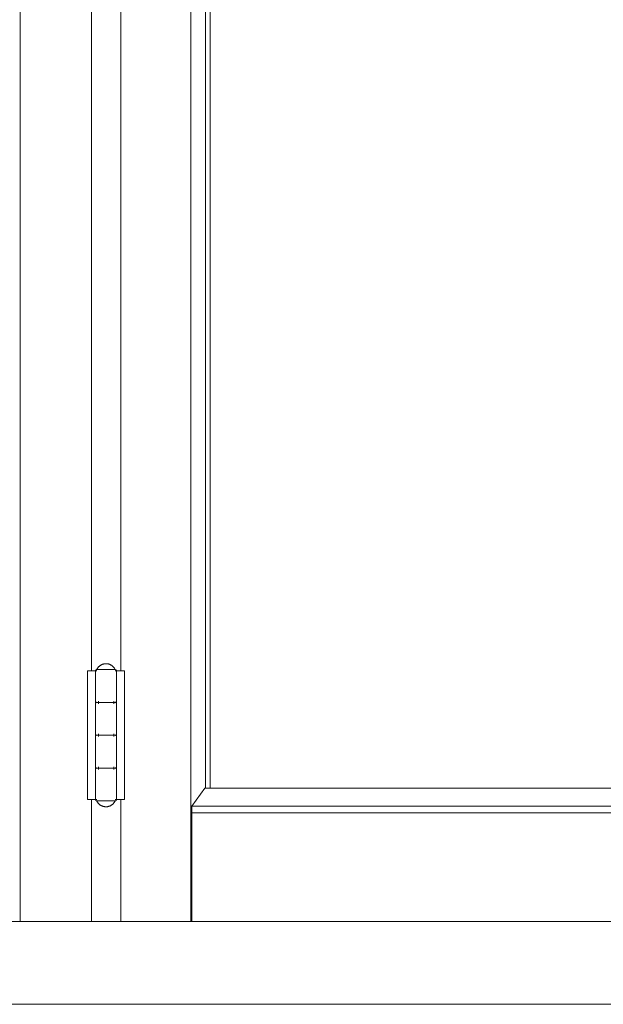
# Model space of a CAD drawing. Header units: inches. Extents: x 424 to 2043, y -237 to 445.
# Tile 749 of 965: x 872.313 to 872.758, y 212.097 to 212.847. Entities that reach past the tile are written whole.
import ezdxf

# ---------------------------------------------------------------- set-up
doc = ezdxf.new("R2010")
doc.units = ezdxf.units.IN
doc.header["$MEASUREMENT"] = 0
doc.layers.add('A-DOOR', color=31, linetype='Continuous', lineweight=9)

# ---------------------------------------------------------------- blocks, each defined once
blk = doc.blocks.new('5-panel_Bi-fold_external_door_10806 - Type 1-239875-Section 1')
at = {"layer": 'A-DOOR'}
for p, q in [((-104.57272, -2.937), (-104.57272, -0.19843)), ((-104.44285, -0.19885), (-104.44285, -2.937)), ((-104.4316, -0.27426), (-104.4316, -2.83524)), ((-104.42802, -0.27426), (-104.42802, -2.83524)), ((-104.51851, -2.74604), (-104.51851, -1.786)), ((-104.49612, -1.786), (-104.49612, -2.74604)), ((-104.52136, -2.74604), (-104.51713, -2.74604)), ((-104.52136, -2.84404), (-104.52136, -2.74604)), ((-104.51713, -2.74604), (-104.51541, -2.74604)), ((-104.51541, -2.74604), (-104.51541, -2.76904)), ((-104.51541, -2.74604), (-104.5144, -2.74604)), ((-104.51541, -2.84404), (-104.51541, -2.74604)), ((-104.50747, -2.74504), (-104.5135, -2.74504)), ((-104.50138, -2.74504), (-104.50747, -2.74504)), ((-104.50036, -2.74604), (-104.49964, -2.74604)), ((-104.49942, -2.74604), (-104.49762, -2.74604)), ((-104.49942, -2.74604), (-104.49942, -2.84404)), ((-104.49941, -2.76904), (-104.49941, -2.74604)), ((-104.49762, -2.74604), (-104.49331, -2.74604)), ((-104.49331, -2.74604), (-104.49331, -2.84404)), ((-104.51541, -2.77104), (-104.51541, -2.79404)), ((-104.51319, -2.77104), (-104.51319, -2.76904)), ((-104.50747, -2.77004), (-104.50735, -2.77004)), ((-104.50735, -2.77004), (-104.50747, -2.77004)), ((-104.50154, -2.76904), (-104.50154, -2.77104)), ((-104.49941, -2.79404), (-104.49941, -2.77104)), ((-104.51541, -2.79604), (-104.51541, -2.81904)), ((-104.51319, -2.79604), (-104.51319, -2.79404)), ((-104.50747, -2.79504), (-104.50735, -2.79504)), ((-104.50735, -2.79504), (-104.50747, -2.79504)), ((-104.50154, -2.79404), (-104.50154, -2.79604)), ((-104.49941, -2.81904), (-104.49941, -2.79604)), ((-104.51319, -2.82104), (-104.51319, -2.81904)), ((-104.50154, -2.81904), (-104.50154, -2.82104)), ((-104.51541, -2.82104), (-104.51541, -2.84404)), ((-104.50747, -2.82004), (-104.50735, -2.82004)), ((-104.50735, -2.82004), (-104.50747, -2.82004)), ((-104.49941, -2.84404), (-104.49941, -2.82104)), ((-104.44208, -2.84909), (-104.4322, -2.83524)), ((-104.4322, -2.83524), (-103.86171, -2.83524)), ((-104.51713, -2.84404), (-104.52136, -2.84404)), ((-104.51851, -2.937), (-104.51851, -2.84404)), ((-104.51541, -2.84404), (-104.51713, -2.84404)), ((-104.5144, -2.84404), (-104.51541, -2.84404)), ((-104.5135, -2.84504), (-104.50747, -2.84504)), ((-104.50747, -2.84504), (-104.50138, -2.84504)), ((-104.49964, -2.84404), (-104.50036, -2.84404)), ((-104.49762, -2.84404), (-104.49942, -2.84404)), ((-104.49331, -2.84404), (-104.49762, -2.84404)), ((-104.49612, -2.84404), (-104.49612, -2.937)), ((-104.44214, -2.85406), (-104.44208, -2.84909)), ((-104.44208, -2.84909), (-103.86171, -2.84909)), ((-104.44214, -2.937), (-104.44214, -2.85406)), ((-104.44214, -2.85406), (-103.86171, -2.85406)), ((-107.16882, -2.937), (-102.25701, -2.937)), ((-107.16882, -3), (-102.25701, -3))]:
    blk.add_line(p, q, dxfattribs=at)
at = {"layer": 'A-DOOR', "flags": 128}
for points in [[(-104.51441, -2.74504), (-104.51428, -2.74476), (-104.51413, -2.74449), (-104.51398, -2.74422), (-104.51381, -2.74396), (-104.51364, -2.74371), (-104.51345, -2.74347), (-104.51326, -2.74323), (-104.51305, -2.743), (-104.51284, -2.74278), (-104.51261, -2.74257), (-104.51238, -2.74236), (-104.51214, -2.74217), (-104.5119, -2.74198), (-104.51164, -2.74181), (-104.51138, -2.74164), (-104.51112, -2.74149), (-104.51085, -2.74135), (-104.51057, -2.74122), (-104.51028, -2.7411), (-104.51, -2.74099), (-104.5097, -2.74089), (-104.50941, -2.7408), (-104.50911, -2.74073), (-104.50881, -2.74067), (-104.5085, -2.74062), (-104.5082, -2.74058), (-104.50789, -2.74055), (-104.50759, -2.74054), (-104.50741, -2.74054)], [(-104.50741, -2.74054), (-104.5071, -2.74055), (-104.5068, -2.74056), (-104.50649, -2.74059), (-104.50618, -2.74064), (-104.50588, -2.74069), (-104.50558, -2.74076), (-104.50528, -2.74084), (-104.50499, -2.74093), (-104.5047, -2.74103), (-104.50441, -2.74115), (-104.50413, -2.74127), (-104.50386, -2.74141), (-104.50359, -2.74156), (-104.50332, -2.74171), (-104.50307, -2.74188), (-104.50282, -2.74206), (-104.50257, -2.74225), (-104.50234, -2.74245), (-104.50211, -2.74266), (-104.50189, -2.74287), (-104.50168, -2.7431), (-104.50148, -2.74333), (-104.50129, -2.74357), (-104.50111, -2.74382), (-104.50094, -2.74408), (-104.50077, -2.74434), (-104.50062, -2.74461), (-104.50048, -2.74488), (-104.50041, -2.74504)], [(-104.51541, -2.74604), (-104.51541, -2.746), (-104.51541, -2.74596), (-104.5154, -2.74592), (-104.5154, -2.74588), (-104.51539, -2.74584), (-104.51538, -2.7458), (-104.51537, -2.74576), (-104.51536, -2.74572), (-104.51535, -2.74569), (-104.51533, -2.74565), (-104.51532, -2.74561), (-104.5153, -2.74558), (-104.51528, -2.74554), (-104.51526, -2.74551), (-104.51524, -2.74547), (-104.51521, -2.74544), (-104.51519, -2.74541), (-104.51516, -2.74538), (-104.51514, -2.74535), (-104.51511, -2.74532), (-104.51508, -2.74529), (-104.51505, -2.74527), (-104.51502, -2.74524), (-104.51498, -2.74522), (-104.51495, -2.7452), (-104.51492, -2.74518), (-104.51488, -2.74516), (-104.51485, -2.74514), (-104.51481, -2.74512), (-104.51477, -2.74511), (-104.51474, -2.74509), (-104.5147, -2.74508), (-104.51466, -2.74507), (-104.51462, -2.74506), (-104.51458, -2.74505), (-104.51454, -2.74505), (-104.5145, -2.74504), (-104.51446, -2.74504), (-104.51442, -2.74504), (-104.51441, -2.74504)], [(-104.50747, -2.74504), (-104.50775, -2.74504), (-104.50803, -2.74504), (-104.50831, -2.74504), (-104.50859, -2.74504), (-104.50886, -2.74504), (-104.50913, -2.74504), (-104.5094, -2.74504), (-104.50967, -2.74504), (-104.50993, -2.74504), (-104.51019, -2.74504), (-104.51045, -2.74504), (-104.5107, -2.74504), (-104.51094, -2.74504), (-104.51118, -2.74504), (-104.51141, -2.74504), (-104.51164, -2.74504), (-104.51186, -2.74504), (-104.51207, -2.74504), (-104.51228, -2.74504), (-104.51247, -2.74504), (-104.51266, -2.74504), (-104.51284, -2.74504), (-104.51302, -2.74504), (-104.51318, -2.74504), (-104.51333, -2.74504), (-104.51348, -2.74504), (-104.51361, -2.74504), (-104.51374, -2.74504), (-104.51385, -2.74504), (-104.51396, -2.74504), (-104.51405, -2.74504), (-104.51413, -2.74504), (-104.51421, -2.74504), (-104.51427, -2.74504), (-104.51432, -2.74504), (-104.51436, -2.74504), (-104.51439, -2.74504), (-104.5144, -2.74504), (-104.51441, -2.74504)], [(-104.51441, -2.74504), (-104.51441, -2.74504), (-104.51439, -2.74504), (-104.51436, -2.74504), (-104.51432, -2.74504), (-104.51427, -2.74504), (-104.51421, -2.74504), (-104.51414, -2.74504), (-104.51406, -2.74504), (-104.51396, -2.74504), (-104.51386, -2.74504), (-104.51374, -2.74504), (-104.51362, -2.74504), (-104.51349, -2.74504), (-104.51334, -2.74504), (-104.51319, -2.74504), (-104.51303, -2.74504), (-104.51285, -2.74504)], [(-104.50041, -2.74504), (-104.50042, -2.74504), (-104.50043, -2.74504), (-104.50046, -2.74504), (-104.5005, -2.74504), (-104.50055, -2.74504), (-104.50061, -2.74504), (-104.50068, -2.74504), (-104.50077, -2.74504), (-104.50086, -2.74504), (-104.50096, -2.74504), (-104.50108, -2.74504), (-104.5012, -2.74504), (-104.50134, -2.74504), (-104.50148, -2.74504), (-104.50163, -2.74504), (-104.5018, -2.74504), (-104.50197, -2.74504), (-104.50215, -2.74504), (-104.50234, -2.74504), (-104.50253, -2.74504), (-104.50274, -2.74504), (-104.50295, -2.74504), (-104.50317, -2.74504), (-104.5034, -2.74504), (-104.50363, -2.74504), (-104.50387, -2.74504), (-104.50411, -2.74504), (-104.50436, -2.74504), (-104.50462, -2.74504), (-104.50487, -2.74504), (-104.50514, -2.74504), (-104.5054, -2.74504), (-104.50567, -2.74504), (-104.50595, -2.74504), (-104.50622, -2.74504), (-104.5065, -2.74504), (-104.50678, -2.74504), (-104.50706, -2.74504), (-104.50734, -2.74504), (-104.50747, -2.74504)], [(-104.50198, -2.74504), (-104.5018, -2.74504), (-104.50164, -2.74504), (-104.50149, -2.74504), (-104.50134, -2.74504), (-104.50121, -2.74504), (-104.50108, -2.74504), (-104.50097, -2.74504), (-104.50086, -2.74504), (-104.50077, -2.74504), (-104.50069, -2.74504), (-104.50061, -2.74504), (-104.50055, -2.74504), (-104.5005, -2.74504), (-104.50046, -2.74504), (-104.50043, -2.74504), (-104.50042, -2.74504), (-104.50041, -2.74504)], [(-104.50041, -2.74504), (-104.50037, -2.74504), (-104.50033, -2.74504), (-104.50029, -2.74505), (-104.50025, -2.74505), (-104.50021, -2.74506), (-104.50017, -2.74507), (-104.50013, -2.74508), (-104.5001, -2.74509), (-104.50006, -2.7451), (-104.50002, -2.74512), (-104.49998, -2.74513), (-104.49995, -2.74515), (-104.49991, -2.74517), (-104.49988, -2.74519), (-104.49985, -2.74521), (-104.49981, -2.74524), (-104.49978, -2.74526), (-104.49975, -2.74529), (-104.49972, -2.74531), (-104.49969, -2.74534), (-104.49967, -2.74537), (-104.49964, -2.7454), (-104.49962, -2.74543), (-104.49959, -2.74547), (-104.49957, -2.7455), (-104.49955, -2.74553), (-104.49953, -2.74557), (-104.49951, -2.7456), (-104.49949, -2.74564), (-104.49948, -2.74568), (-104.49946, -2.74571), (-104.49945, -2.74575), (-104.49944, -2.74579), (-104.49943, -2.74583), (-104.49943, -2.74587), (-104.49942, -2.74591), (-104.49941, -2.74595), (-104.49941, -2.74599), (-104.49941, -2.74603), (-104.49941, -2.74604)], [(-104.51441, -2.77004), (-104.51445, -2.77004), (-104.51449, -2.77004), (-104.51453, -2.77003), (-104.51457, -2.77003), (-104.51461, -2.77002), (-104.51465, -2.77001), (-104.51469, -2.77), (-104.51473, -2.76999), (-104.51476, -2.76997), (-104.5148, -2.76996), (-104.51484, -2.76994), (-104.51487, -2.76993), (-104.51491, -2.76991), (-104.51494, -2.76989), (-104.51498, -2.76986), (-104.51501, -2.76984), (-104.51504, -2.76982), (-104.51507, -2.76979), (-104.5151, -2.76976), (-104.51513, -2.76974), (-104.51516, -2.76971), (-104.51518, -2.76968), (-104.51521, -2.76964), (-104.51523, -2.76961), (-104.51525, -2.76958), (-104.51527, -2.76955), (-104.51529, -2.76951), (-104.51531, -2.76947), (-104.51533, -2.76944), (-104.51534, -2.7694), (-104.51536, -2.76936), (-104.51537, -2.76933), (-104.51538, -2.76929), (-104.51539, -2.76925), (-104.5154, -2.76921), (-104.5154, -2.76917), (-104.51541, -2.76913), (-104.51541, -2.76909), (-104.51541, -2.76905), (-104.51541, -2.76904)], [(-104.51541, -2.77104), (-104.51541, -2.771), (-104.51541, -2.77096), (-104.5154, -2.77092), (-104.5154, -2.77088), (-104.51539, -2.77084), (-104.51538, -2.7708), (-104.51537, -2.77076), (-104.51536, -2.77072), (-104.51535, -2.77069), (-104.51533, -2.77065), (-104.51532, -2.77061), (-104.5153, -2.77058), (-104.51528, -2.77054), (-104.51526, -2.77051), (-104.51524, -2.77047), (-104.51521, -2.77044), (-104.51519, -2.77041), (-104.51516, -2.77038), (-104.51514, -2.77035), (-104.51511, -2.77032), (-104.51508, -2.77029), (-104.51505, -2.77027), (-104.51502, -2.77024), (-104.51498, -2.77022), (-104.51495, -2.7702), (-104.51492, -2.77018), (-104.51488, -2.77016), (-104.51485, -2.77014), (-104.51481, -2.77012), (-104.51477, -2.77011), (-104.51474, -2.77009), (-104.5147, -2.77008), (-104.51466, -2.77007), (-104.51462, -2.77006), (-104.51458, -2.77005), (-104.51454, -2.77005), (-104.5145, -2.77004), (-104.51446, -2.77004), (-104.51442, -2.77004), (-104.51441, -2.77004)], [(-104.50735, -2.77004), (-104.50763, -2.77004), (-104.50791, -2.77004), (-104.50819, -2.77004), (-104.50846, -2.77004), (-104.50874, -2.77004), (-104.50901, -2.77004), (-104.50929, -2.77004), (-104.50955, -2.77004), (-104.50982, -2.77004), (-104.51008, -2.77004), (-104.51034, -2.77004), (-104.51059, -2.77004), (-104.51084, -2.77004), (-104.51108, -2.77004), (-104.51131, -2.77004), (-104.51154, -2.77004), (-104.51176, -2.77004), (-104.51198, -2.77004), (-104.51219, -2.77004), (-104.51239, -2.77004), (-104.51258, -2.77004), (-104.51277, -2.77004), (-104.51294, -2.77004), (-104.51311, -2.77004), (-104.51327, -2.77004), (-104.51342, -2.77004), (-104.51356, -2.77004), (-104.51368, -2.77004), (-104.5138, -2.77004), (-104.51391, -2.77004), (-104.51401, -2.77004), (-104.5141, -2.77004), (-104.51418, -2.77004), (-104.51424, -2.77004), (-104.5143, -2.77004), (-104.51434, -2.77004), (-104.51438, -2.77004), (-104.5144, -2.77004), (-104.51441, -2.77004)], [(-104.51441, -2.77004), (-104.51441, -2.77004), (-104.51439, -2.77004), (-104.51436, -2.77004), (-104.51432, -2.77004), (-104.51427, -2.77004), (-104.51421, -2.77004), (-104.51414, -2.77004), (-104.51406, -2.77004), (-104.51396, -2.77004), (-104.51386, -2.77004), (-104.51374, -2.77004), (-104.51362, -2.77004), (-104.51349, -2.77004), (-104.51334, -2.77004), (-104.51319, -2.77004), (-104.51303, -2.77004), (-104.51285, -2.77004), (-104.51267, -2.77004), (-104.51248, -2.77004), (-104.51229, -2.77004), (-104.51208, -2.77004), (-104.51187, -2.77004), (-104.51165, -2.77004), (-104.51143, -2.77004), (-104.51119, -2.77004), (-104.51095, -2.77004), (-104.51071, -2.77004), (-104.51046, -2.77004), (-104.51021, -2.77004), (-104.50995, -2.77004), (-104.50968, -2.77004), (-104.50942, -2.77004), (-104.50915, -2.77004), (-104.50888, -2.77004), (-104.5086, -2.77004), (-104.50832, -2.77004), (-104.50805, -2.77004), (-104.50777, -2.77004), (-104.50749, -2.77004), (-104.50747, -2.77004)], [(-104.50747, -2.77004), (-104.50775, -2.77004), (-104.50803, -2.77004), (-104.50831, -2.77004), (-104.50859, -2.77004), (-104.50886, -2.77004), (-104.50913, -2.77004), (-104.5094, -2.77004), (-104.50967, -2.77004), (-104.50993, -2.77004), (-104.51019, -2.77004), (-104.51045, -2.77004), (-104.5107, -2.77004), (-104.51094, -2.77004), (-104.51118, -2.77004), (-104.51141, -2.77004), (-104.51164, -2.77004), (-104.51186, -2.77004), (-104.51207, -2.77004), (-104.51228, -2.77004), (-104.51247, -2.77004), (-104.51266, -2.77004), (-104.51284, -2.77004), (-104.51302, -2.77004), (-104.51318, -2.77004), (-104.51333, -2.77004), (-104.51348, -2.77004), (-104.51361, -2.77004), (-104.51374, -2.77004), (-104.51385, -2.77004), (-104.51396, -2.77004), (-104.51405, -2.77004), (-104.51413, -2.77004), (-104.51421, -2.77004), (-104.51427, -2.77004), (-104.51432, -2.77004), (-104.51436, -2.77004), (-104.51439, -2.77004), (-104.5144, -2.77004), (-104.51441, -2.77004)], [(-104.51441, -2.77004), (-104.51441, -2.77004), (-104.51439, -2.77004), (-104.51436, -2.77004), (-104.51432, -2.77004), (-104.51427, -2.77004), (-104.51421, -2.77004), (-104.51414, -2.77004), (-104.51406, -2.77004), (-104.51396, -2.77004), (-104.51386, -2.77004), (-104.51374, -2.77004), (-104.51362, -2.77004), (-104.51349, -2.77004), (-104.51334, -2.77004), (-104.51319, -2.77004), (-104.51303, -2.77004), (-104.51285, -2.77004), (-104.51267, -2.77004), (-104.51248, -2.77004), (-104.51229, -2.77004), (-104.51208, -2.77004), (-104.51187, -2.77004), (-104.51165, -2.77004), (-104.51143, -2.77004), (-104.51119, -2.77004), (-104.51095, -2.77004), (-104.51071, -2.77004), (-104.51046, -2.77004), (-104.51021, -2.77004), (-104.50995, -2.77004), (-104.50968, -2.77004), (-104.50942, -2.77004), (-104.50915, -2.77004), (-104.50888, -2.77004), (-104.5086, -2.77004), (-104.50832, -2.77004), (-104.50805, -2.77004), (-104.50777, -2.77004), (-104.50749, -2.77004), (-104.50735, -2.77004)], [(-104.50747, -2.77004), (-104.50719, -2.77004), (-104.50691, -2.77004), (-104.50663, -2.77004), (-104.50636, -2.77004), (-104.50608, -2.77004), (-104.50581, -2.77004), (-104.50554, -2.77004), (-104.50527, -2.77004), (-104.505, -2.77004), (-104.50474, -2.77004), (-104.50449, -2.77004), (-104.50423, -2.77004), (-104.50399, -2.77004), (-104.50374, -2.77004), (-104.50351, -2.77004), (-104.50328, -2.77004), (-104.50306, -2.77004), (-104.50284, -2.77004), (-104.50263, -2.77004), (-104.50243, -2.77004), (-104.50224, -2.77004), (-104.50206, -2.77004), (-104.50188, -2.77004), (-104.50171, -2.77004), (-104.50155, -2.77004), (-104.50141, -2.77004), (-104.50127, -2.77004), (-104.50114, -2.77004), (-104.50102, -2.77004), (-104.50091, -2.77004), (-104.50081, -2.77004), (-104.50072, -2.77004), (-104.50065, -2.77004), (-104.50058, -2.77004), (-104.50052, -2.77004), (-104.50048, -2.77004), (-104.50045, -2.77004), (-104.50042, -2.77004), (-104.50041, -2.77004)], [(-104.50041, -2.77004), (-104.50042, -2.77004), (-104.50043, -2.77004), (-104.50046, -2.77004), (-104.5005, -2.77004), (-104.50055, -2.77004), (-104.50061, -2.77004), (-104.50068, -2.77004), (-104.50077, -2.77004), (-104.50086, -2.77004), (-104.50096, -2.77004), (-104.50108, -2.77004), (-104.5012, -2.77004), (-104.50134, -2.77004), (-104.50148, -2.77004), (-104.50163, -2.77004), (-104.5018, -2.77004), (-104.50197, -2.77004), (-104.50215, -2.77004), (-104.50234, -2.77004), (-104.50253, -2.77004), (-104.50274, -2.77004), (-104.50295, -2.77004), (-104.50317, -2.77004), (-104.5034, -2.77004), (-104.50363, -2.77004), (-104.50387, -2.77004), (-104.50411, -2.77004), (-104.50436, -2.77004), (-104.50462, -2.77004), (-104.50487, -2.77004), (-104.50514, -2.77004), (-104.5054, -2.77004), (-104.50567, -2.77004), (-104.50595, -2.77004), (-104.50622, -2.77004), (-104.5065, -2.77004), (-104.50678, -2.77004), (-104.50706, -2.77004), (-104.50734, -2.77004), (-104.50747, -2.77004)], [(-104.50041, -2.77004), (-104.50042, -2.77004), (-104.50043, -2.77004), (-104.50046, -2.77004), (-104.5005, -2.77004), (-104.50055, -2.77004), (-104.50061, -2.77004), (-104.50068, -2.77004), (-104.50077, -2.77004), (-104.50086, -2.77004), (-104.50096, -2.77004), (-104.50108, -2.77004), (-104.5012, -2.77004), (-104.50134, -2.77004), (-104.50148, -2.77004), (-104.50163, -2.77004), (-104.5018, -2.77004), (-104.50197, -2.77004), (-104.50215, -2.77004), (-104.50234, -2.77004), (-104.50253, -2.77004), (-104.50274, -2.77004), (-104.50295, -2.77004), (-104.50317, -2.77004), (-104.5034, -2.77004), (-104.50363, -2.77004), (-104.50387, -2.77004), (-104.50411, -2.77004), (-104.50436, -2.77004), (-104.50462, -2.77004), (-104.50487, -2.77004), (-104.50514, -2.77004), (-104.5054, -2.77004), (-104.50567, -2.77004), (-104.50595, -2.77004), (-104.50622, -2.77004), (-104.5065, -2.77004), (-104.50678, -2.77004), (-104.50706, -2.77004), (-104.50734, -2.77004), (-104.50735, -2.77004)], [(-104.50735, -2.77004), (-104.50707, -2.77004), (-104.50679, -2.77004), (-104.50651, -2.77004), (-104.50623, -2.77004), (-104.50596, -2.77004), (-104.50569, -2.77004), (-104.50542, -2.77004), (-104.50515, -2.77004), (-104.50489, -2.77004), (-104.50463, -2.77004), (-104.50437, -2.77004), (-104.50412, -2.77004), (-104.50388, -2.77004), (-104.50364, -2.77004), (-104.50341, -2.77004), (-104.50318, -2.77004), (-104.50296, -2.77004), (-104.50275, -2.77004), (-104.50254, -2.77004), (-104.50235, -2.77004), (-104.50216, -2.77004), (-104.50198, -2.77004), (-104.5018, -2.77004), (-104.50164, -2.77004), (-104.50149, -2.77004), (-104.50134, -2.77004), (-104.50121, -2.77004), (-104.50108, -2.77004), (-104.50097, -2.77004), (-104.50086, -2.77004), (-104.50077, -2.77004), (-104.50069, -2.77004), (-104.50061, -2.77004), (-104.50055, -2.77004), (-104.5005, -2.77004), (-104.50046, -2.77004), (-104.50043, -2.77004), (-104.50042, -2.77004), (-104.50041, -2.77004)], [(-104.49941, -2.76904), (-104.49941, -2.76908), (-104.49941, -2.76912), (-104.49942, -2.76916), (-104.49942, -2.7692), (-104.49943, -2.76924), (-104.49944, -2.76928), (-104.49945, -2.76932), (-104.49946, -2.76935), (-104.49947, -2.76939), (-104.49949, -2.76943), (-104.49951, -2.76947), (-104.49952, -2.7695), (-104.49954, -2.76954), (-104.49956, -2.76957), (-104.49959, -2.7696), (-104.49961, -2.76964), (-104.49963, -2.76967), (-104.49966, -2.7697), (-104.49969, -2.76973), (-104.49971, -2.76976), (-104.49974, -2.76978), (-104.49977, -2.76981), (-104.4998, -2.76983), (-104.49984, -2.76986), (-104.49987, -2.76988), (-104.4999, -2.7699), (-104.49994, -2.76992), (-104.49997, -2.76994), (-104.50001, -2.76996), (-104.50005, -2.76997), (-104.50009, -2.76998), (-104.50012, -2.77), (-104.50016, -2.77001), (-104.5002, -2.77002), (-104.50024, -2.77002), (-104.50028, -2.77003), (-104.50032, -2.77003), (-104.50036, -2.77004), (-104.5004, -2.77004), (-104.50041, -2.77004)], [(-104.50041, -2.77004), (-104.50037, -2.77004), (-104.50033, -2.77004), (-104.50029, -2.77005), (-104.50025, -2.77005), (-104.50021, -2.77006), (-104.50017, -2.77007), (-104.50013, -2.77008), (-104.5001, -2.77009), (-104.50006, -2.7701), (-104.50002, -2.77012), (-104.49998, -2.77013), (-104.49995, -2.77015), (-104.49991, -2.77017), (-104.49988, -2.77019), (-104.49985, -2.77021), (-104.49981, -2.77024), (-104.49978, -2.77026), (-104.49975, -2.77029), (-104.49972, -2.77031), (-104.49969, -2.77034), (-104.49967, -2.77037), (-104.49964, -2.7704), (-104.49962, -2.77043), (-104.49959, -2.77047), (-104.49957, -2.7705), (-104.49955, -2.77053), (-104.49953, -2.77057), (-104.49951, -2.7706), (-104.49949, -2.77064), (-104.49948, -2.77068), (-104.49946, -2.77071), (-104.49945, -2.77075), (-104.49944, -2.77079), (-104.49943, -2.77083), (-104.49943, -2.77087), (-104.49942, -2.77091), (-104.49941, -2.77095), (-104.49941, -2.77099), (-104.49941, -2.77103), (-104.49941, -2.77104)], [(-104.51441, -2.79504), (-104.51445, -2.79504), (-104.51449, -2.79504), (-104.51453, -2.79503), (-104.51457, -2.79503), (-104.51461, -2.79502), (-104.51465, -2.79501), (-104.51469, -2.795), (-104.51473, -2.79499), (-104.51476, -2.79497), (-104.5148, -2.79496), (-104.51484, -2.79494), (-104.51487, -2.79493), (-104.51491, -2.79491), (-104.51494, -2.79489), (-104.51498, -2.79486), (-104.51501, -2.79484), (-104.51504, -2.79482), (-104.51507, -2.79479), (-104.5151, -2.79476), (-104.51513, -2.79474), (-104.51516, -2.79471), (-104.51518, -2.79468), (-104.51521, -2.79464), (-104.51523, -2.79461), (-104.51525, -2.79458), (-104.51527, -2.79455), (-104.51529, -2.79451), (-104.51531, -2.79447), (-104.51533, -2.79444), (-104.51534, -2.7944), (-104.51536, -2.79436), (-104.51537, -2.79433), (-104.51538, -2.79429), (-104.51539, -2.79425), (-104.5154, -2.79421), (-104.5154, -2.79417), (-104.51541, -2.79413), (-104.51541, -2.79409), (-104.51541, -2.79405), (-104.51541, -2.79404)], [(-104.51541, -2.79604), (-104.51541, -2.796), (-104.51541, -2.79596), (-104.5154, -2.79592), (-104.5154, -2.79588), (-104.51539, -2.79584), (-104.51538, -2.7958), (-104.51537, -2.79576), (-104.51536, -2.79572), (-104.51535, -2.79569), (-104.51533, -2.79565), (-104.51532, -2.79561), (-104.5153, -2.79558), (-104.51528, -2.79554), (-104.51526, -2.79551), (-104.51524, -2.79547), (-104.51521, -2.79544), (-104.51519, -2.79541), (-104.51516, -2.79538), (-104.51514, -2.79535), (-104.51511, -2.79532), (-104.51508, -2.79529), (-104.51505, -2.79527), (-104.51502, -2.79524), (-104.51498, -2.79522), (-104.51495, -2.7952), (-104.51492, -2.79518), (-104.51488, -2.79516), (-104.51485, -2.79514), (-104.51481, -2.79512), (-104.51477, -2.79511), (-104.51474, -2.79509), (-104.5147, -2.79508), (-104.51466, -2.79507), (-104.51462, -2.79506), (-104.51458, -2.79505), (-104.51454, -2.79505), (-104.5145, -2.79504), (-104.51446, -2.79504), (-104.51442, -2.79504), (-104.51441, -2.79504)], [(-104.50735, -2.79504), (-104.50763, -2.79504), (-104.50791, -2.79504), (-104.50819, -2.79504), (-104.50846, -2.79504), (-104.50874, -2.79504), (-104.50901, -2.79504), (-104.50929, -2.79504), (-104.50955, -2.79504), (-104.50982, -2.79504), (-104.51008, -2.79504), (-104.51034, -2.79504), (-104.51059, -2.79504), (-104.51084, -2.79504), (-104.51108, -2.79504), (-104.51131, -2.79504), (-104.51154, -2.79504), (-104.51176, -2.79504), (-104.51198, -2.79504), (-104.51219, -2.79504), (-104.51239, -2.79504), (-104.51258, -2.79504), (-104.51277, -2.79504), (-104.51294, -2.79504), (-104.51311, -2.79504), (-104.51327, -2.79504), (-104.51342, -2.79504), (-104.51356, -2.79504), (-104.51368, -2.79504), (-104.5138, -2.79504), (-104.51391, -2.79504), (-104.51401, -2.79504), (-104.5141, -2.79504), (-104.51418, -2.79504), (-104.51424, -2.79504), (-104.5143, -2.79504), (-104.51434, -2.79504), (-104.51438, -2.79504), (-104.5144, -2.79504), (-104.51441, -2.79504)], [(-104.51441, -2.79504), (-104.51441, -2.79504), (-104.51439, -2.79504), (-104.51436, -2.79504), (-104.51432, -2.79504), (-104.51427, -2.79504), (-104.51421, -2.79504), (-104.51414, -2.79504), (-104.51406, -2.79504), (-104.51396, -2.79504), (-104.51386, -2.79504), (-104.51374, -2.79504), (-104.51362, -2.79504), (-104.51349, -2.79504), (-104.51334, -2.79504), (-104.51319, -2.79504), (-104.51303, -2.79504), (-104.51285, -2.79504), (-104.51267, -2.79504), (-104.51248, -2.79504), (-104.51229, -2.79504), (-104.51208, -2.79504), (-104.51187, -2.79504), (-104.51165, -2.79504), (-104.51143, -2.79504), (-104.51119, -2.79504), (-104.51095, -2.79504), (-104.51071, -2.79504), (-104.51046, -2.79504), (-104.51021, -2.79504), (-104.50995, -2.79504), (-104.50968, -2.79504), (-104.50942, -2.79504), (-104.50915, -2.79504), (-104.50888, -2.79504), (-104.5086, -2.79504), (-104.50832, -2.79504), (-104.50805, -2.79504), (-104.50777, -2.79504), (-104.50749, -2.79504), (-104.50747, -2.79504)], [(-104.50747, -2.79504), (-104.50775, -2.79504), (-104.50803, -2.79504), (-104.50831, -2.79504), (-104.50859, -2.79504), (-104.50886, -2.79504), (-104.50913, -2.79504), (-104.5094, -2.79504), (-104.50967, -2.79504), (-104.50993, -2.79504), (-104.51019, -2.79504), (-104.51045, -2.79504), (-104.5107, -2.79504), (-104.51094, -2.79504), (-104.51118, -2.79504), (-104.51141, -2.79504), (-104.51164, -2.79504), (-104.51186, -2.79504), (-104.51207, -2.79504), (-104.51228, -2.79504), (-104.51247, -2.79504), (-104.51266, -2.79504), (-104.51284, -2.79504), (-104.51302, -2.79504), (-104.51318, -2.79504), (-104.51333, -2.79504), (-104.51348, -2.79504), (-104.51361, -2.79504), (-104.51374, -2.79504), (-104.51385, -2.79504), (-104.51396, -2.79504), (-104.51405, -2.79504), (-104.51413, -2.79504), (-104.51421, -2.79504), (-104.51427, -2.79504), (-104.51432, -2.79504), (-104.51436, -2.79504), (-104.51439, -2.79504), (-104.5144, -2.79504), (-104.51441, -2.79504)], [(-104.51441, -2.79504), (-104.51441, -2.79504), (-104.51439, -2.79504), (-104.51436, -2.79504), (-104.51432, -2.79504), (-104.51427, -2.79504), (-104.51421, -2.79504), (-104.51414, -2.79504), (-104.51406, -2.79504), (-104.51396, -2.79504), (-104.51386, -2.79504), (-104.51374, -2.79504), (-104.51362, -2.79504), (-104.51349, -2.79504), (-104.51334, -2.79504), (-104.51319, -2.79504), (-104.51303, -2.79504), (-104.51285, -2.79504), (-104.51267, -2.79504), (-104.51248, -2.79504), (-104.51229, -2.79504), (-104.51208, -2.79504), (-104.51187, -2.79504), (-104.51165, -2.79504), (-104.51143, -2.79504), (-104.51119, -2.79504), (-104.51095, -2.79504), (-104.51071, -2.79504), (-104.51046, -2.79504), (-104.51021, -2.79504), (-104.50995, -2.79504), (-104.50968, -2.79504), (-104.50942, -2.79504), (-104.50915, -2.79504), (-104.50888, -2.79504), (-104.5086, -2.79504), (-104.50832, -2.79504), (-104.50805, -2.79504), (-104.50777, -2.79504), (-104.50749, -2.79504), (-104.50735, -2.79504)], [(-104.50747, -2.79504), (-104.50719, -2.79504), (-104.50691, -2.79504), (-104.50663, -2.79504), (-104.50636, -2.79504), (-104.50608, -2.79504), (-104.50581, -2.79504), (-104.50554, -2.79504), (-104.50527, -2.79504), (-104.505, -2.79504), (-104.50474, -2.79504), (-104.50449, -2.79504), (-104.50423, -2.79504), (-104.50399, -2.79504), (-104.50374, -2.79504), (-104.50351, -2.79504), (-104.50328, -2.79504), (-104.50306, -2.79504), (-104.50284, -2.79504), (-104.50263, -2.79504), (-104.50243, -2.79504), (-104.50224, -2.79504), (-104.50206, -2.79504), (-104.50188, -2.79504), (-104.50171, -2.79504), (-104.50155, -2.79504), (-104.50141, -2.79504), (-104.50127, -2.79504), (-104.50114, -2.79504), (-104.50102, -2.79504), (-104.50091, -2.79504), (-104.50081, -2.79504), (-104.50072, -2.79504), (-104.50065, -2.79504), (-104.50058, -2.79504), (-104.50052, -2.79504), (-104.50048, -2.79504), (-104.50045, -2.79504), (-104.50042, -2.79504), (-104.50041, -2.79504)], [(-104.50041, -2.79504), (-104.50042, -2.79504), (-104.50043, -2.79504), (-104.50046, -2.79504), (-104.5005, -2.79504), (-104.50055, -2.79504), (-104.50061, -2.79504), (-104.50068, -2.79504), (-104.50077, -2.79504), (-104.50086, -2.79504), (-104.50096, -2.79504), (-104.50108, -2.79504), (-104.5012, -2.79504), (-104.50134, -2.79504), (-104.50148, -2.79504), (-104.50163, -2.79504), (-104.5018, -2.79504), (-104.50197, -2.79504), (-104.50215, -2.79504), (-104.50234, -2.79504), (-104.50253, -2.79504), (-104.50274, -2.79504), (-104.50295, -2.79504), (-104.50317, -2.79504), (-104.5034, -2.79504), (-104.50363, -2.79504), (-104.50387, -2.79504), (-104.50411, -2.79504), (-104.50436, -2.79504), (-104.50462, -2.79504), (-104.50487, -2.79504), (-104.50514, -2.79504), (-104.5054, -2.79504), (-104.50567, -2.79504), (-104.50595, -2.79504), (-104.50622, -2.79504), (-104.5065, -2.79504), (-104.50678, -2.79504), (-104.50706, -2.79504), (-104.50734, -2.79504), (-104.50747, -2.79504)], [(-104.50041, -2.79504), (-104.50042, -2.79504), (-104.50043, -2.79504), (-104.50046, -2.79504), (-104.5005, -2.79504), (-104.50055, -2.79504), (-104.50061, -2.79504), (-104.50068, -2.79504), (-104.50077, -2.79504), (-104.50086, -2.79504), (-104.50096, -2.79504), (-104.50108, -2.79504), (-104.5012, -2.79504), (-104.50134, -2.79504), (-104.50148, -2.79504), (-104.50163, -2.79504), (-104.5018, -2.79504), (-104.50197, -2.79504), (-104.50215, -2.79504), (-104.50234, -2.79504), (-104.50253, -2.79504), (-104.50274, -2.79504), (-104.50295, -2.79504), (-104.50317, -2.79504), (-104.5034, -2.79504), (-104.50363, -2.79504), (-104.50387, -2.79504), (-104.50411, -2.79504), (-104.50436, -2.79504), (-104.50462, -2.79504), (-104.50487, -2.79504), (-104.50514, -2.79504), (-104.5054, -2.79504), (-104.50567, -2.79504), (-104.50595, -2.79504), (-104.50622, -2.79504), (-104.5065, -2.79504), (-104.50678, -2.79504), (-104.50706, -2.79504), (-104.50734, -2.79504), (-104.50735, -2.79504)], [(-104.50735, -2.79504), (-104.50707, -2.79504), (-104.50679, -2.79504), (-104.50651, -2.79504), (-104.50623, -2.79504), (-104.50596, -2.79504), (-104.50569, -2.79504), (-104.50542, -2.79504), (-104.50515, -2.79504), (-104.50489, -2.79504), (-104.50463, -2.79504), (-104.50437, -2.79504), (-104.50412, -2.79504), (-104.50388, -2.79504), (-104.50364, -2.79504), (-104.50341, -2.79504), (-104.50318, -2.79504), (-104.50296, -2.79504), (-104.50275, -2.79504), (-104.50254, -2.79504), (-104.50235, -2.79504), (-104.50216, -2.79504), (-104.50198, -2.79504), (-104.5018, -2.79504), (-104.50164, -2.79504), (-104.50149, -2.79504), (-104.50134, -2.79504), (-104.50121, -2.79504), (-104.50108, -2.79504), (-104.50097, -2.79504), (-104.50086, -2.79504), (-104.50077, -2.79504), (-104.50069, -2.79504), (-104.50061, -2.79504), (-104.50055, -2.79504), (-104.5005, -2.79504), (-104.50046, -2.79504), (-104.50043, -2.79504), (-104.50042, -2.79504), (-104.50041, -2.79504)], [(-104.49941, -2.79404), (-104.49941, -2.79408), (-104.49941, -2.79412), (-104.49942, -2.79416), (-104.49942, -2.7942), (-104.49943, -2.79424), (-104.49944, -2.79428), (-104.49945, -2.79432), (-104.49946, -2.79435), (-104.49947, -2.79439), (-104.49949, -2.79443), (-104.49951, -2.79447), (-104.49952, -2.7945), (-104.49954, -2.79454), (-104.49956, -2.79457), (-104.49959, -2.7946), (-104.49961, -2.79464), (-104.49963, -2.79467), (-104.49966, -2.7947), (-104.49969, -2.79473), (-104.49971, -2.79476), (-104.49974, -2.79478), (-104.49977, -2.79481), (-104.4998, -2.79483), (-104.49984, -2.79486), (-104.49987, -2.79488), (-104.4999, -2.7949), (-104.49994, -2.79492), (-104.49997, -2.79494), (-104.50001, -2.79496), (-104.50005, -2.79497), (-104.50009, -2.79498), (-104.50012, -2.795), (-104.50016, -2.79501), (-104.5002, -2.79502), (-104.50024, -2.79502), (-104.50028, -2.79503), (-104.50032, -2.79503), (-104.50036, -2.79504), (-104.5004, -2.79504), (-104.50041, -2.79504)], [(-104.50041, -2.79504), (-104.50037, -2.79504), (-104.50033, -2.79504), (-104.50029, -2.79505), (-104.50025, -2.79505), (-104.50021, -2.79506), (-104.50017, -2.79507), (-104.50013, -2.79508), (-104.5001, -2.79509), (-104.50006, -2.7951), (-104.50002, -2.79512), (-104.49998, -2.79513), (-104.49995, -2.79515), (-104.49991, -2.79517), (-104.49988, -2.79519), (-104.49985, -2.79521), (-104.49981, -2.79524), (-104.49978, -2.79526), (-104.49975, -2.79529), (-104.49972, -2.79531), (-104.49969, -2.79534), (-104.49967, -2.79537), (-104.49964, -2.7954), (-104.49962, -2.79543), (-104.49959, -2.79547), (-104.49957, -2.7955), (-104.49955, -2.79553), (-104.49953, -2.79557), (-104.49951, -2.7956), (-104.49949, -2.79564), (-104.49948, -2.79568), (-104.49946, -2.79571), (-104.49945, -2.79575), (-104.49944, -2.79579), (-104.49943, -2.79583), (-104.49943, -2.79587), (-104.49942, -2.79591), (-104.49941, -2.79595), (-104.49941, -2.79599), (-104.49941, -2.79603), (-104.49941, -2.79604)], [(-104.51441, -2.82004), (-104.51445, -2.82004), (-104.51449, -2.82004), (-104.51453, -2.82003), (-104.51457, -2.82003), (-104.51461, -2.82002), (-104.51465, -2.82001), (-104.51469, -2.82), (-104.51473, -2.81999), (-104.51476, -2.81997), (-104.5148, -2.81996), (-104.51484, -2.81994), (-104.51487, -2.81993), (-104.51491, -2.81991), (-104.51494, -2.81989), (-104.51498, -2.81986), (-104.51501, -2.81984), (-104.51504, -2.81982), (-104.51507, -2.81979), (-104.5151, -2.81976), (-104.51513, -2.81974), (-104.51516, -2.81971), (-104.51518, -2.81968), (-104.51521, -2.81964), (-104.51523, -2.81961), (-104.51525, -2.81958), (-104.51527, -2.81955), (-104.51529, -2.81951), (-104.51531, -2.81947), (-104.51533, -2.81944), (-104.51534, -2.8194), (-104.51536, -2.81936), (-104.51537, -2.81933), (-104.51538, -2.81929), (-104.51539, -2.81925), (-104.5154, -2.81921), (-104.5154, -2.81917), (-104.51541, -2.81913), (-104.51541, -2.81909), (-104.51541, -2.81905), (-104.51541, -2.81904)], [(-104.49941, -2.81904), (-104.49941, -2.81908), (-104.49941, -2.81912), (-104.49942, -2.81916), (-104.49942, -2.8192), (-104.49943, -2.81924), (-104.49944, -2.81928), (-104.49945, -2.81932), (-104.49946, -2.81935), (-104.49947, -2.81939), (-104.49949, -2.81943), (-104.49951, -2.81947), (-104.49952, -2.8195), (-104.49954, -2.81954), (-104.49956, -2.81957), (-104.49959, -2.8196), (-104.49961, -2.81964), (-104.49963, -2.81967), (-104.49966, -2.8197), (-104.49969, -2.81973), (-104.49971, -2.81976), (-104.49974, -2.81978), (-104.49977, -2.81981), (-104.4998, -2.81983), (-104.49984, -2.81986), (-104.49987, -2.81988), (-104.4999, -2.8199), (-104.49994, -2.81992), (-104.49997, -2.81994), (-104.50001, -2.81996), (-104.50005, -2.81997), (-104.50009, -2.81998), (-104.50012, -2.82), (-104.50016, -2.82001), (-104.5002, -2.82002), (-104.50024, -2.82002), (-104.50028, -2.82003), (-104.50032, -2.82003), (-104.50036, -2.82004), (-104.5004, -2.82004), (-104.50041, -2.82004)], [(-104.51541, -2.82104), (-104.51541, -2.821), (-104.51541, -2.82096), (-104.5154, -2.82092), (-104.5154, -2.82088), (-104.51539, -2.82084), (-104.51538, -2.8208), (-104.51537, -2.82076), (-104.51536, -2.82072), (-104.51535, -2.82069), (-104.51533, -2.82065), (-104.51532, -2.82061), (-104.5153, -2.82058), (-104.51528, -2.82054), (-104.51526, -2.82051), (-104.51524, -2.82047), (-104.51521, -2.82044), (-104.51519, -2.82041), (-104.51516, -2.82038), (-104.51514, -2.82035), (-104.51511, -2.82032), (-104.51508, -2.82029), (-104.51505, -2.82027), (-104.51502, -2.82024), (-104.51498, -2.82022), (-104.51495, -2.8202), (-104.51492, -2.82018), (-104.51488, -2.82016), (-104.51485, -2.82014), (-104.51481, -2.82012), (-104.51477, -2.82011), (-104.51474, -2.82009), (-104.5147, -2.82008), (-104.51466, -2.82007), (-104.51462, -2.82006), (-104.51458, -2.82005), (-104.51454, -2.82005), (-104.5145, -2.82004), (-104.51446, -2.82004), (-104.51442, -2.82004), (-104.51441, -2.82004)], [(-104.50735, -2.82004), (-104.50763, -2.82004), (-104.50791, -2.82004), (-104.50819, -2.82004), (-104.50846, -2.82004), (-104.50874, -2.82004), (-104.50901, -2.82004), (-104.50929, -2.82004), (-104.50955, -2.82004), (-104.50982, -2.82004), (-104.51008, -2.82004), (-104.51034, -2.82004), (-104.51059, -2.82004), (-104.51084, -2.82004), (-104.51108, -2.82004), (-104.51131, -2.82004), (-104.51154, -2.82004), (-104.51176, -2.82004), (-104.51198, -2.82004), (-104.51219, -2.82004), (-104.51239, -2.82004), (-104.51258, -2.82004), (-104.51277, -2.82004), (-104.51294, -2.82004), (-104.51311, -2.82004), (-104.51327, -2.82004), (-104.51342, -2.82004), (-104.51356, -2.82004), (-104.51368, -2.82004), (-104.5138, -2.82004), (-104.51391, -2.82004), (-104.51401, -2.82004), (-104.5141, -2.82004), (-104.51418, -2.82004), (-104.51424, -2.82004), (-104.5143, -2.82004), (-104.51434, -2.82004), (-104.51438, -2.82004), (-104.5144, -2.82004), (-104.51441, -2.82004)], [(-104.51441, -2.82004), (-104.51441, -2.82004), (-104.51439, -2.82004), (-104.51436, -2.82004), (-104.51432, -2.82004), (-104.51427, -2.82004), (-104.51421, -2.82004), (-104.51414, -2.82004), (-104.51406, -2.82004), (-104.51396, -2.82004), (-104.51386, -2.82004), (-104.51374, -2.82004), (-104.51362, -2.82004), (-104.51349, -2.82004), (-104.51334, -2.82004), (-104.51319, -2.82004), (-104.51303, -2.82004), (-104.51285, -2.82004), (-104.51267, -2.82004), (-104.51248, -2.82004), (-104.51229, -2.82004), (-104.51208, -2.82004), (-104.51187, -2.82004), (-104.51165, -2.82004), (-104.51143, -2.82004), (-104.51119, -2.82004), (-104.51095, -2.82004), (-104.51071, -2.82004), (-104.51046, -2.82004), (-104.51021, -2.82004), (-104.50995, -2.82004), (-104.50968, -2.82004), (-104.50942, -2.82004), (-104.50915, -2.82004), (-104.50888, -2.82004), (-104.5086, -2.82004), (-104.50832, -2.82004), (-104.50805, -2.82004), (-104.50777, -2.82004), (-104.50749, -2.82004), (-104.50747, -2.82004)], [(-104.50747, -2.82004), (-104.50775, -2.82004), (-104.50803, -2.82004), (-104.50831, -2.82004), (-104.50859, -2.82004), (-104.50886, -2.82004), (-104.50913, -2.82004), (-104.5094, -2.82004), (-104.50967, -2.82004), (-104.50993, -2.82004), (-104.51019, -2.82004), (-104.51045, -2.82004), (-104.5107, -2.82004), (-104.51094, -2.82004), (-104.51118, -2.82004), (-104.51141, -2.82004), (-104.51164, -2.82004), (-104.51186, -2.82004), (-104.51207, -2.82004), (-104.51228, -2.82004), (-104.51247, -2.82004), (-104.51266, -2.82004), (-104.51284, -2.82004), (-104.51302, -2.82004), (-104.51318, -2.82004), (-104.51333, -2.82004), (-104.51348, -2.82004), (-104.51361, -2.82004), (-104.51374, -2.82004), (-104.51385, -2.82004), (-104.51396, -2.82004), (-104.51405, -2.82004), (-104.51413, -2.82004), (-104.51421, -2.82004), (-104.51427, -2.82004), (-104.51432, -2.82004), (-104.51436, -2.82004), (-104.51439, -2.82004), (-104.5144, -2.82004), (-104.51441, -2.82004)], [(-104.51441, -2.82004), (-104.51441, -2.82004), (-104.51439, -2.82004), (-104.51436, -2.82004), (-104.51432, -2.82004), (-104.51427, -2.82004), (-104.51421, -2.82004), (-104.51414, -2.82004), (-104.51406, -2.82004), (-104.51396, -2.82004), (-104.51386, -2.82004), (-104.51374, -2.82004), (-104.51362, -2.82004), (-104.51349, -2.82004), (-104.51334, -2.82004), (-104.51319, -2.82004), (-104.51303, -2.82004), (-104.51285, -2.82004), (-104.51267, -2.82004), (-104.51248, -2.82004), (-104.51229, -2.82004), (-104.51208, -2.82004), (-104.51187, -2.82004), (-104.51165, -2.82004), (-104.51143, -2.82004), (-104.51119, -2.82004), (-104.51095, -2.82004), (-104.51071, -2.82004), (-104.51046, -2.82004), (-104.51021, -2.82004), (-104.50995, -2.82004), (-104.50968, -2.82004), (-104.50942, -2.82004), (-104.50915, -2.82004), (-104.50888, -2.82004), (-104.5086, -2.82004), (-104.50832, -2.82004), (-104.50805, -2.82004), (-104.50777, -2.82004), (-104.50749, -2.82004), (-104.50735, -2.82004)], [(-104.50747, -2.82004), (-104.50719, -2.82004), (-104.50691, -2.82004), (-104.50663, -2.82004), (-104.50636, -2.82004), (-104.50608, -2.82004), (-104.50581, -2.82004), (-104.50554, -2.82004), (-104.50527, -2.82004), (-104.505, -2.82004), (-104.50474, -2.82004), (-104.50449, -2.82004), (-104.50423, -2.82004), (-104.50399, -2.82004), (-104.50374, -2.82004), (-104.50351, -2.82004), (-104.50328, -2.82004), (-104.50306, -2.82004), (-104.50284, -2.82004), (-104.50263, -2.82004), (-104.50243, -2.82004), (-104.50224, -2.82004), (-104.50206, -2.82004), (-104.50188, -2.82004), (-104.50171, -2.82004), (-104.50155, -2.82004), (-104.50141, -2.82004), (-104.50127, -2.82004), (-104.50114, -2.82004), (-104.50102, -2.82004), (-104.50091, -2.82004), (-104.50081, -2.82004), (-104.50072, -2.82004), (-104.50065, -2.82004), (-104.50058, -2.82004), (-104.50052, -2.82004), (-104.50048, -2.82004), (-104.50045, -2.82004), (-104.50042, -2.82004), (-104.50041, -2.82004)], [(-104.50041, -2.82004), (-104.50042, -2.82004), (-104.50043, -2.82004), (-104.50046, -2.82004), (-104.5005, -2.82004), (-104.50055, -2.82004), (-104.50061, -2.82004), (-104.50068, -2.82004), (-104.50077, -2.82004), (-104.50086, -2.82004), (-104.50096, -2.82004), (-104.50108, -2.82004), (-104.5012, -2.82004), (-104.50134, -2.82004), (-104.50148, -2.82004), (-104.50163, -2.82004), (-104.5018, -2.82004), (-104.50197, -2.82004), (-104.50215, -2.82004), (-104.50234, -2.82004), (-104.50253, -2.82004), (-104.50274, -2.82004), (-104.50295, -2.82004), (-104.50317, -2.82004), (-104.5034, -2.82004), (-104.50363, -2.82004), (-104.50387, -2.82004), (-104.50411, -2.82004), (-104.50436, -2.82004), (-104.50462, -2.82004), (-104.50487, -2.82004), (-104.50514, -2.82004), (-104.5054, -2.82004), (-104.50567, -2.82004), (-104.50595, -2.82004), (-104.50622, -2.82004), (-104.5065, -2.82004), (-104.50678, -2.82004), (-104.50706, -2.82004), (-104.50734, -2.82004), (-104.50747, -2.82004)], [(-104.50041, -2.82004), (-104.50042, -2.82004), (-104.50043, -2.82004), (-104.50046, -2.82004), (-104.5005, -2.82004), (-104.50055, -2.82004), (-104.50061, -2.82004), (-104.50068, -2.82004), (-104.50077, -2.82004), (-104.50086, -2.82004), (-104.50096, -2.82004), (-104.50108, -2.82004), (-104.5012, -2.82004), (-104.50134, -2.82004), (-104.50148, -2.82004), (-104.50163, -2.82004), (-104.5018, -2.82004), (-104.50197, -2.82004), (-104.50215, -2.82004), (-104.50234, -2.82004), (-104.50253, -2.82004), (-104.50274, -2.82004), (-104.50295, -2.82004), (-104.50317, -2.82004), (-104.5034, -2.82004), (-104.50363, -2.82004), (-104.50387, -2.82004), (-104.50411, -2.82004), (-104.50436, -2.82004), (-104.50462, -2.82004), (-104.50487, -2.82004), (-104.50514, -2.82004), (-104.5054, -2.82004), (-104.50567, -2.82004), (-104.50595, -2.82004), (-104.50622, -2.82004), (-104.5065, -2.82004), (-104.50678, -2.82004), (-104.50706, -2.82004), (-104.50734, -2.82004), (-104.50735, -2.82004)], [(-104.50735, -2.82004), (-104.50707, -2.82004), (-104.50679, -2.82004), (-104.50651, -2.82004), (-104.50623, -2.82004), (-104.50596, -2.82004), (-104.50569, -2.82004), (-104.50542, -2.82004), (-104.50515, -2.82004), (-104.50489, -2.82004), (-104.50463, -2.82004), (-104.50437, -2.82004), (-104.50412, -2.82004), (-104.50388, -2.82004), (-104.50364, -2.82004), (-104.50341, -2.82004), (-104.50318, -2.82004), (-104.50296, -2.82004), (-104.50275, -2.82004), (-104.50254, -2.82004), (-104.50235, -2.82004), (-104.50216, -2.82004), (-104.50198, -2.82004), (-104.5018, -2.82004), (-104.50164, -2.82004), (-104.50149, -2.82004), (-104.50134, -2.82004), (-104.50121, -2.82004), (-104.50108, -2.82004), (-104.50097, -2.82004), (-104.50086, -2.82004), (-104.50077, -2.82004), (-104.50069, -2.82004), (-104.50061, -2.82004), (-104.50055, -2.82004), (-104.5005, -2.82004), (-104.50046, -2.82004), (-104.50043, -2.82004), (-104.50042, -2.82004), (-104.50041, -2.82004)], [(-104.50041, -2.82004), (-104.50037, -2.82004), (-104.50033, -2.82004), (-104.50029, -2.82005), (-104.50025, -2.82005), (-104.50021, -2.82006), (-104.50017, -2.82007), (-104.50013, -2.82008), (-104.5001, -2.82009), (-104.50006, -2.8201), (-104.50002, -2.82012), (-104.49998, -2.82013), (-104.49995, -2.82015), (-104.49991, -2.82017), (-104.49988, -2.82019), (-104.49985, -2.82021), (-104.49981, -2.82024), (-104.49978, -2.82026), (-104.49975, -2.82029), (-104.49972, -2.82031), (-104.49969, -2.82034), (-104.49967, -2.82037), (-104.49964, -2.8204), (-104.49962, -2.82043), (-104.49959, -2.82047), (-104.49957, -2.8205), (-104.49955, -2.82053), (-104.49953, -2.82057), (-104.49951, -2.8206), (-104.49949, -2.82064), (-104.49948, -2.82068), (-104.49946, -2.82071), (-104.49945, -2.82075), (-104.49944, -2.82079), (-104.49943, -2.82083), (-104.49943, -2.82087), (-104.49942, -2.82091), (-104.49941, -2.82095), (-104.49941, -2.82099), (-104.49941, -2.82103), (-104.49941, -2.82104)], [(-104.51441, -2.84504), (-104.51445, -2.84504), (-104.51449, -2.84504), (-104.51453, -2.84503), (-104.51457, -2.84503), (-104.51461, -2.84502), (-104.51465, -2.84501), (-104.51469, -2.845), (-104.51473, -2.84499), (-104.51476, -2.84497), (-104.5148, -2.84496), (-104.51484, -2.84494), (-104.51487, -2.84493), (-104.51491, -2.84491), (-104.51494, -2.84489), (-104.51498, -2.84486), (-104.51501, -2.84484), (-104.51504, -2.84482), (-104.51507, -2.84479), (-104.5151, -2.84476), (-104.51513, -2.84474), (-104.51516, -2.84471), (-104.51518, -2.84468), (-104.51521, -2.84464), (-104.51523, -2.84461), (-104.51525, -2.84458), (-104.51527, -2.84455), (-104.51529, -2.84451), (-104.51531, -2.84447), (-104.51533, -2.84444), (-104.51534, -2.8444), (-104.51536, -2.84436), (-104.51537, -2.84433), (-104.51538, -2.84429), (-104.51539, -2.84425), (-104.5154, -2.84421), (-104.5154, -2.84417), (-104.51541, -2.84413), (-104.51541, -2.84409), (-104.51541, -2.84405), (-104.51541, -2.84404)], [(-104.51294, -2.84504), (-104.51311, -2.84504), (-104.51327, -2.84504), (-104.51342, -2.84504), (-104.51356, -2.84504), (-104.51368, -2.84504), (-104.5138, -2.84504), (-104.51391, -2.84504), (-104.51401, -2.84504), (-104.5141, -2.84504), (-104.51418, -2.84504), (-104.51424, -2.84504), (-104.5143, -2.84504), (-104.51434, -2.84504), (-104.51438, -2.84504), (-104.5144, -2.84504), (-104.51441, -2.84504)], [(-104.51441, -2.84504), (-104.51441, -2.84504), (-104.51439, -2.84504), (-104.51436, -2.84504), (-104.51432, -2.84504), (-104.51427, -2.84504), (-104.51421, -2.84504), (-104.51414, -2.84504), (-104.51406, -2.84504), (-104.51396, -2.84504), (-104.51386, -2.84504), (-104.51374, -2.84504), (-104.51362, -2.84504), (-104.51349, -2.84504), (-104.51334, -2.84504), (-104.51319, -2.84504), (-104.51303, -2.84504), (-104.51285, -2.84504), (-104.51267, -2.84504), (-104.51248, -2.84504), (-104.51229, -2.84504), (-104.51208, -2.84504), (-104.51187, -2.84504), (-104.51165, -2.84504), (-104.51143, -2.84504), (-104.51119, -2.84504), (-104.51095, -2.84504), (-104.51071, -2.84504), (-104.51046, -2.84504), (-104.51021, -2.84504), (-104.50995, -2.84504), (-104.50968, -2.84504), (-104.50942, -2.84504), (-104.50915, -2.84504), (-104.50888, -2.84504), (-104.5086, -2.84504), (-104.50832, -2.84504), (-104.50805, -2.84504), (-104.50777, -2.84504), (-104.50749, -2.84504), (-104.50747, -2.84504)], [(-104.50741, -2.84954), (-104.50772, -2.84953), (-104.50803, -2.84951), (-104.50833, -2.84948), (-104.50864, -2.84944), (-104.50894, -2.84939), (-104.50924, -2.84932), (-104.50954, -2.84924), (-104.50983, -2.84915), (-104.51012, -2.84905), (-104.51041, -2.84893), (-104.51069, -2.84881), (-104.51096, -2.84867), (-104.51123, -2.84852), (-104.5115, -2.84836), (-104.51176, -2.8482), (-104.51201, -2.84802), (-104.51225, -2.84783), (-104.51248, -2.84763), (-104.51271, -2.84742), (-104.51293, -2.84721), (-104.51314, -2.84698), (-104.51334, -2.84675), (-104.51353, -2.84651), (-104.51371, -2.84626), (-104.51389, -2.846), (-104.51405, -2.84574), (-104.5142, -2.84547), (-104.51434, -2.8452), (-104.51441, -2.84504)], [(-104.50747, -2.84504), (-104.50719, -2.84504), (-104.50691, -2.84504), (-104.50663, -2.84504), (-104.50636, -2.84504), (-104.50608, -2.84504), (-104.50581, -2.84504), (-104.50554, -2.84504), (-104.50527, -2.84504), (-104.505, -2.84504), (-104.50474, -2.84504), (-104.50449, -2.84504), (-104.50423, -2.84504), (-104.50399, -2.84504), (-104.50374, -2.84504), (-104.50351, -2.84504), (-104.50328, -2.84504), (-104.50306, -2.84504), (-104.50284, -2.84504), (-104.50263, -2.84504), (-104.50243, -2.84504), (-104.50224, -2.84504), (-104.50206, -2.84504), (-104.50188, -2.84504), (-104.50171, -2.84504), (-104.50155, -2.84504), (-104.50141, -2.84504), (-104.50127, -2.84504), (-104.50114, -2.84504), (-104.50102, -2.84504), (-104.50091, -2.84504), (-104.50081, -2.84504), (-104.50072, -2.84504), (-104.50065, -2.84504), (-104.50058, -2.84504), (-104.50052, -2.84504), (-104.50048, -2.84504), (-104.50045, -2.84504), (-104.50042, -2.84504), (-104.50041, -2.84504)], [(-104.50041, -2.84504), (-104.50054, -2.84532), (-104.50069, -2.84559), (-104.50084, -2.84585), (-104.50101, -2.84611), (-104.50118, -2.84637), (-104.50137, -2.84661), (-104.50157, -2.84685), (-104.50177, -2.84708), (-104.50198, -2.8473), (-104.50221, -2.84751), (-104.50244, -2.84772), (-104.50268, -2.84791), (-104.50292, -2.8481), (-104.50318, -2.84827), (-104.50344, -2.84843), (-104.5037, -2.84859), (-104.50398, -2.84873), (-104.50425, -2.84886), (-104.50454, -2.84898), (-104.50483, -2.84909), (-104.50512, -2.84919), (-104.50541, -2.84928), (-104.50571, -2.84935), (-104.50601, -2.84941), (-104.50632, -2.84946), (-104.50662, -2.8495), (-104.50693, -2.84952), (-104.50724, -2.84954), (-104.50741, -2.84954)], [(-104.50041, -2.84504), (-104.50042, -2.84504), (-104.50043, -2.84504), (-104.50046, -2.84504), (-104.5005, -2.84504), (-104.50055, -2.84504), (-104.50061, -2.84504), (-104.50068, -2.84504), (-104.50077, -2.84504), (-104.50086, -2.84504), (-104.50096, -2.84504), (-104.50108, -2.84504), (-104.5012, -2.84504), (-104.50134, -2.84504), (-104.50148, -2.84504), (-104.50163, -2.84504), (-104.5018, -2.84504), (-104.50197, -2.84504)], [(-104.49941, -2.84404), (-104.49941, -2.84408), (-104.49941, -2.84412), (-104.49942, -2.84416), (-104.49942, -2.8442), (-104.49943, -2.84424), (-104.49944, -2.84428), (-104.49945, -2.84432), (-104.49946, -2.84435), (-104.49947, -2.84439), (-104.49949, -2.84443), (-104.49951, -2.84447), (-104.49952, -2.8445), (-104.49954, -2.84454), (-104.49956, -2.84457), (-104.49959, -2.8446), (-104.49961, -2.84464), (-104.49963, -2.84467), (-104.49966, -2.8447), (-104.49969, -2.84473), (-104.49971, -2.84476), (-104.49974, -2.84478), (-104.49977, -2.84481), (-104.4998, -2.84483), (-104.49984, -2.84486), (-104.49987, -2.84488), (-104.4999, -2.8449), (-104.49994, -2.84492), (-104.49997, -2.84494), (-104.50001, -2.84496), (-104.50005, -2.84497), (-104.50009, -2.84498), (-104.50012, -2.845), (-104.50016, -2.84501), (-104.5002, -2.84502), (-104.50024, -2.84502), (-104.50028, -2.84503), (-104.50032, -2.84503), (-104.50036, -2.84504), (-104.5004, -2.84504), (-104.50041, -2.84504)]]:
    blk.add_lwpolyline(points, dxfattribs=at)

msp = doc.modelspace()

# ---------------------------------------------------------------- block references
at = {"layer": 'A-DOOR'}
msp.add_blockref('5-panel_Bi-fold_external_door_10806 - Type 1-239875-Section 1', (976.88654, 215.09721), dxfattribs=at)

doc.saveas('drawing.dxf')
